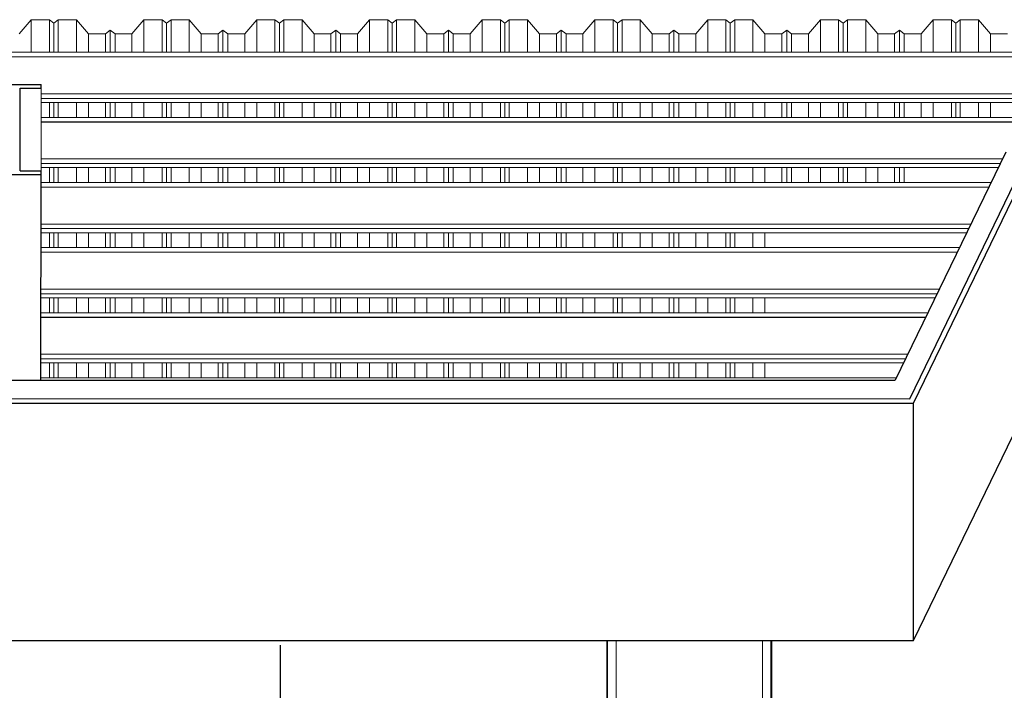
# Model space of a CAD drawing. Header units: millimetres. Extents: x -115474967 to 444143, y -74377 to 241828222.
# Tile 429 of 590: x 75100 to 77764, y -13152 to -11336. Entities that reach past the tile are written whole.
import ezdxf

# ---------------------------------------------------------------- set-up
doc = ezdxf.new("R2010")
doc.units = ezdxf.units.MM
doc.header["$MEASUREMENT"] = 0
doc.linetypes.add('Dashed', pattern=[280, 140, -140])
doc.layers.add('0-ELEV.35', color=2, linetype='Continuous')
doc.layers.add('CEIL-PLAN', color=7, linetype='Continuous')
doc.layers.add('0_Pen_No__2', color=7, linetype='Continuous', lineweight=20)
doc.layers.add('2 Roof Lines', color=8, linetype='Dashed', lineweight=15)

msp = doc.modelspace()

# ---------------------------------------------------------------- linework, layer by layer
at = {"lineweight": 18}
for p, q in [((76690.50405, -13017.47291, 606.16384), (76690.50405, -16002.25121, -38.93026)), ((77132.39843, -13017.47633, -60.00928), (77132.39843, -16002.24147, -705.10055))]:
    msp.add_line(p, q, dxfattribs=at)
at = {"lineweight": 18, "flags": 128}
for points, elevation in [([(76713.50405, -13017.47309), (76713.50405, -16002.25121), (76688.50405, -16002.25121), (76688.50405, -13017.4729)], -38.93026), ([(77109.39843, -13017.47615), (77109.39843, -16002.24147), (77134.39843, -16002.24147), (77134.39843, -13017.47634)], -705.10055)]:
    msp.add_lwpolyline(points, dxfattribs=dict(at, elevation=elevation))
at = {"layer": '0-ELEV.35'}
msp.add_line((77517.51656, -13017.52118), (77517.51656, -12374.99086), dxfattribs=at)
for points in [[(65641.89725, -12362.39899), (77507.64307, -12362.49079), (77807.64304, -11744.87012), (78089.70957, -11744.86793)], [(65614.09105, -13017.4291), (77517.51656, -13017.52118), (77817.51656, -12399.90036), (78089.70967, -12399.89826), (78089.70967, -11757.36793)], [(65641.89725, -12374.89899), (77517.51656, -12374.99086), (77817.51656, -11757.37004), (78089.70967, -11757.36793)]]:
    msp.add_lwpolyline(points, dxfattribs=at)
at = {"layer": '0-ELEV.35', "color": 8, "elevation": 363.52996}
msp.add_lwpolyline([(75805.14182, -15765.37959), (75805.14182, -13029.96129)], dxfattribs=at)
at = {"layer": '0_Pen_No__2', "color": 1, "linetype": 'Continuous', "lineweight": 25}
for p, q in [((75038.00821, -11511.64412), (75158.00835, -11511.63997)), ((75101.10864, -11521.59327), (75158.00835, -11521.59149)), ((75101.10864, -11745.39327), (75101.10864, -11521.59327)), ((75158.00835, -11521.59149), (75158.00835, -11511.63997)), ((75101.10864, -11745.39327), (75158.00835, -11745.39149)), ((75158.00835, -11755.34242), (75158.00835, -11745.39149)), ((75038.00821, -11755.34657), (75158.00835, -11755.34242)), ((75157.38099, -12312.17584), (75158.00835, -11755.34242))]:
    msp.add_line(p, q, dxfattribs=at)
at = {"layer": '2 Roof Lines', "linetype": 'ByBlock', "lineweight": 0, "ltscale": 50}
for p, q in [((75131.13463, -11336.10388), (75098.63441, -11374.69033)), ((75131.13463, -11424.29903), (75131.13463, -11336.10388)), ((75180.38444, -11336.10388), (75131.13463, -11336.10388)), ((75180.38444, -11424.29903), (75180.38444, -11336.10388)), ((75192.38487, -11345.24271), (75180.38444, -11336.10388)), ((75204.38471, -11336.10388), (75192.38487, -11345.24271)), ((75192.38487, -11424.29903), (75192.38487, -11345.24271)), ((75204.38471, -11424.29903), (75204.38471, -11336.10388)), ((75253.63452, -11336.10388), (75204.38471, -11336.10388)), ((75253.63452, -11424.29903), (75253.63452, -11336.10388)), ((75286.13474, -11374.69033), (75253.63452, -11336.10388)), ((75436.13477, -11336.10388), (75403.63455, -11374.69033)), ((75436.13477, -11424.29903), (75436.13477, -11336.10388)), ((75485.38458, -11336.10388), (75436.13477, -11336.10388)), ((75485.38458, -11424.29903), (75485.38458, -11336.10388)), ((75497.38442, -11345.24271), (75485.38458, -11336.10388)), ((75509.38485, -11336.10388), (75497.38442, -11345.24271)), ((75497.38442, -11424.29903), (75497.38442, -11345.24271)), ((75509.38485, -11424.29903), (75509.38485, -11336.10388)), ((75558.63466, -11336.10388), (75509.38485, -11336.10388)), ((75558.63466, -11424.29903), (75558.63466, -11336.10388)), ((75591.13488, -11374.69033), (75558.63466, -11336.10388)), ((75741.13491, -11336.10388), (75708.63469, -11374.69033)), ((75741.13491, -11424.29903), (75741.13491, -11336.10388)), ((75790.38472, -11336.10388), (75741.13491, -11336.10388)), ((75790.38472, -11424.29903), (75790.38472, -11336.10388)), ((75802.38456, -11345.24271), (75790.38472, -11336.10388)), ((75814.3844, -11336.10388), (75802.38456, -11345.24271)), ((75802.38456, -11424.29903), (75802.38456, -11345.24271)), ((75814.3844, -11424.29903), (75814.3844, -11336.10388)), ((75863.6348, -11336.10388), (75814.3844, -11336.10388)), ((75863.6348, -11424.29903), (75863.6348, -11336.10388)), ((75896.13443, -11374.69033), (75863.6348, -11336.10388)), ((76046.13446, -11336.10388), (76013.63483, -11374.69033)), ((76046.13446, -11424.29903), (76046.13446, -11336.10388)), ((76095.38486, -11336.10388), (76046.13446, -11336.10388)), ((76095.38486, -11424.29903), (76095.38486, -11336.10388)), ((76107.3847, -11345.24271), (76095.38486, -11336.10388)), ((76119.38454, -11336.10388), (76107.3847, -11345.24271)), ((76107.3847, -11424.29903), (76107.3847, -11345.24271)), ((76119.38454, -11424.29903), (76119.38454, -11336.10388)), ((76168.63494, -11336.10388), (76119.38454, -11336.10388)), ((76168.63494, -11424.29903), (76168.63494, -11336.10388)), ((76201.13457, -11374.69033), (76168.63494, -11336.10388)), ((76351.1346, -11336.10388), (76318.63497, -11374.69033)), ((76351.1346, -11424.29903), (76351.1346, -11336.10388)), ((76400.38441, -11336.10388), (76351.1346, -11336.10388)), ((76400.38441, -11424.29903), (76400.38441, -11336.10388)), ((76412.38484, -11345.24271), (76400.38441, -11336.10388)), ((76424.38468, -11336.10388), (76412.38484, -11345.24271)), ((76412.38484, -11424.29903), (76412.38484, -11345.24271)), ((76424.38468, -11424.29903), (76424.38468, -11336.10388)), ((76473.63449, -11336.10388), (76424.38468, -11336.10388)), ((76473.63449, -11424.29903), (76473.63449, -11336.10388)), ((76506.13471, -11374.69033), (76473.63449, -11336.10388)), ((76656.13474, -11336.10388), (76623.63452, -11374.69033)), ((76656.13474, -11424.29903), (76656.13474, -11336.10388)), ((76705.38455, -11336.10388), (76656.13474, -11336.10388)), ((76705.38455, -11424.29903), (76705.38455, -11336.10388)), ((76717.38439, -11345.24271), (76705.38455, -11336.10388)), ((76729.38482, -11336.10388), (76717.38439, -11345.24271)), ((76717.38439, -11424.29903), (76717.38439, -11345.24271)), ((76729.38482, -11424.29903), (76729.38482, -11336.10388)), ((76778.63463, -11336.10388), (76729.38482, -11336.10388)), ((76778.63463, -11424.29903), (76778.63463, -11336.10388)), ((76811.13485, -11374.69033), (76778.63463, -11336.10388)), ((76961.13488, -11336.10388), (76928.63466, -11374.69033)), ((76961.13488, -11424.29903), (76961.13488, -11336.10388)), ((77010.38469, -11336.10388), (76961.13488, -11336.10388)), ((77010.38469, -11424.29903), (77010.38469, -11336.10388)), ((77022.38453, -11345.24271), (77010.38469, -11336.10388)), ((77034.38496, -11336.10388), (77022.38453, -11345.24271)), ((77022.38453, -11424.29903), (77022.38453, -11345.24271)), ((77034.38496, -11424.29903), (77034.38496, -11336.10388)), ((77083.63477, -11336.10388), (77034.38496, -11336.10388)), ((77083.63477, -11424.29903), (77083.63477, -11336.10388)), ((77116.1344, -11374.69033), (77083.63477, -11336.10388)), ((77266.13443, -11336.10388), (77233.6348, -11374.69033)), ((77266.13443, -11424.29903), (77266.13443, -11336.10388)), ((77315.38484, -11336.10388), (77266.13443, -11336.10388)), ((77315.38484, -11424.29903), (77315.38484, -11336.10388)), ((77327.38467, -11345.24271), (77315.38484, -11336.10388)), ((77339.38451, -11336.10388), (77327.38467, -11345.24271)), ((77327.38467, -11424.29903), (77327.38467, -11345.24271)), ((77339.38451, -11424.29903), (77339.38451, -11336.10388)), ((77388.63491, -11336.10388), (77339.38451, -11336.10388)), ((77388.63491, -11424.29903), (77388.63491, -11336.10388)), ((77421.13454, -11374.69033), (77388.63491, -11336.10388)), ((77571.13457, -11336.10388), (77538.63494, -11374.69033)), ((77571.13457, -11424.29903), (77571.13457, -11336.10388)), ((77620.38438, -11336.10388), (77571.13457, -11336.10388)), ((77620.38438, -11424.29903), (77620.38438, -11336.10388)), ((77632.38481, -11345.24271), (77620.38438, -11336.10388)), ((77644.38465, -11336.10388), (77632.38481, -11345.24271)), ((77632.38481, -11424.29903), (77632.38481, -11345.24271)), ((77644.38465, -11424.29903), (77644.38465, -11336.10388)), ((77693.63446, -11336.10388), (77644.38465, -11336.10388)), ((77693.63446, -11424.29903), (77693.63446, -11336.10388)), ((77726.13468, -11374.69033), (77693.63446, -11336.10388)), ((75344.88464, -11364.78983), (75331.88467, -11374.69033)), ((75344.88464, -11424.29903), (75344.88464, -11364.78983)), ((75357.88461, -11374.69033), (75344.88464, -11364.78983)), ((75649.88479, -11364.78983), (75636.88481, -11374.69033)), ((75649.88479, -11424.29903), (75649.88479, -11364.78983)), ((75662.88476, -11374.69033), (75649.88479, -11364.78983)), ((75954.88493, -11364.78983), (75941.88496, -11374.69033)), ((75954.88493, -11424.29903), (75954.88493, -11364.78983)), ((75967.8849, -11374.69033), (75954.88493, -11364.78983)), ((76259.88447, -11364.78983), (76246.8845, -11374.69033)), ((76259.88447, -11424.29903), (76259.88447, -11364.78983)), ((76272.88445, -11374.69033), (76259.88447, -11364.78983)), ((76564.88462, -11364.78983), (76551.88464, -11374.69033)), ((76564.88462, -11424.29903), (76564.88462, -11364.78983)), ((76577.88459, -11374.69033), (76564.88462, -11364.78983)), ((76869.88476, -11364.78983), (76856.88479, -11374.69033)), ((76869.88476, -11424.29903), (76869.88476, -11364.78983)), ((76882.88473, -11374.69033), (76869.88476, -11364.78983)), ((77174.8849, -11364.78983), (77161.88493, -11374.69033)), ((77174.8849, -11424.29903), (77174.8849, -11364.78983)), ((77187.88487, -11374.69033), (77174.8849, -11364.78983)), ((77479.88445, -11364.78983), (77466.88448, -11374.69033)), ((77479.88445, -11424.29903), (77479.88445, -11364.78983)), ((77492.88442, -11374.69033), (77479.88445, -11364.78983)), ((75286.13474, -11424.29903), (75286.13474, -11374.69033)), ((75331.88467, -11374.69033), (75286.13474, -11374.69033)), ((75331.88467, -11424.29903), (75331.88467, -11374.69033)), ((75357.88461, -11424.29903), (75357.88461, -11374.69033)), ((75403.63455, -11374.69033), (75357.88461, -11374.69033)), ((75403.63455, -11424.29903), (75403.63455, -11374.69033)), ((75591.13488, -11424.29903), (75591.13488, -11374.69033)), ((75636.88481, -11374.69033), (75591.13488, -11374.69033)), ((75636.88481, -11424.29903), (75636.88481, -11374.69033)), ((75662.88476, -11424.29903), (75662.88476, -11374.69033)), ((75708.63469, -11374.69033), (75662.88476, -11374.69033)), ((75708.63469, -11424.29903), (75708.63469, -11374.69033)), ((75896.13443, -11424.29903), (75896.13443, -11374.69033)), ((75941.88496, -11374.69033), (75896.13443, -11374.69033)), ((75941.88496, -11424.29903), (75941.88496, -11374.69033)), ((75967.8849, -11424.29903), (75967.8849, -11374.69033)), ((76013.63483, -11374.69033), (75967.8849, -11374.69033)), ((76013.63483, -11424.29903), (76013.63483, -11374.69033)), ((76201.13457, -11424.29903), (76201.13457, -11374.69033)), ((76246.8845, -11374.69033), (76201.13457, -11374.69033)), ((76246.8845, -11424.29903), (76246.8845, -11374.69033)), ((76272.88445, -11424.29903), (76272.88445, -11374.69033)), ((76318.63497, -11374.69033), (76272.88445, -11374.69033)), ((76318.63497, -11424.29903), (76318.63497, -11374.69033)), ((76506.13471, -11424.29903), (76506.13471, -11374.69033)), ((76551.88464, -11374.69033), (76506.13471, -11374.69033)), ((76551.88464, -11424.29903), (76551.88464, -11374.69033)), ((76577.88459, -11424.29903), (76577.88459, -11374.69033)), ((76623.63452, -11374.69033), (76577.88459, -11374.69033)), ((76623.63452, -11424.29903), (76623.63452, -11374.69033)), ((76811.13485, -11424.29903), (76811.13485, -11374.69033)), ((76856.88479, -11374.69033), (76811.13485, -11374.69033)), ((76856.88479, -11424.29903), (76856.88479, -11374.69033)), ((76882.88473, -11424.29903), (76882.88473, -11374.69033)), ((76928.63466, -11374.69033), (76882.88473, -11374.69033)), ((76928.63466, -11424.29903), (76928.63466, -11374.69033)), ((77116.1344, -11424.29903), (77116.1344, -11374.69033)), ((77161.88493, -11374.69033), (77116.1344, -11374.69033)), ((77161.88493, -11424.29903), (77161.88493, -11374.69033)), ((77187.88487, -11424.29903), (77187.88487, -11374.69033)), ((77233.6348, -11374.69033), (77187.88487, -11374.69033)), ((77233.6348, -11424.29903), (77233.6348, -11374.69033)), ((77421.13454, -11424.29903), (77421.13454, -11374.69033)), ((77466.88448, -11374.69033), (77421.13454, -11374.69033)), ((77466.88448, -11424.29903), (77466.88448, -11374.69033)), ((77492.88442, -11424.29903), (77492.88442, -11374.69033)), ((77538.63494, -11374.69033), (77492.88442, -11374.69033)), ((77538.63494, -11424.29903), (77538.63494, -11374.69033)), ((77726.13468, -11424.29903), (77726.13468, -11374.69033)), ((77771.88462, -11374.69033), (77726.13468, -11374.69033)), ((79309.88767, -11424.29903), (48226.58147, -11424.29903)), ((79309.88767, -11436.80605), (65614.09105, -11436.80605)), ((79309.88767, -11437.15367), (65614.09105, -11437.15367)), ((75157.75625, -11745.39149), (75158.00835, -11521.59149)), ((78133.99921, -11560.39624), (75157.96446, -11560.39624)), ((78129.66648, -11549.36984), (75157.97692, -11549.36984)), ((78124.75182, -11536.86282), (75157.99115, -11536.86282)), ((75180.38444, -11600.62585), (75180.38444, -11560.39624)), ((75192.38487, -11600.62585), (75192.38487, -11560.39624)), ((75204.38471, -11600.62585), (75204.38471, -11560.39624)), ((75253.63452, -11600.62585), (75253.63452, -11560.39624)), ((75286.13474, -11600.62585), (75286.13474, -11560.39624)), ((75331.88467, -11600.62585), (75331.88467, -11560.39624)), ((75344.88464, -11600.62585), (75344.88464, -11560.39624)), ((75357.88461, -11600.62585), (75357.88461, -11560.39624)), ((75403.63455, -11600.62585), (75403.63455, -11560.39624)), ((75436.13477, -11600.62585), (75436.13477, -11560.39624)), ((75485.38458, -11600.62585), (75485.38458, -11560.39624)), ((75497.38442, -11600.62585), (75497.38442, -11560.39624)), ((75509.38485, -11600.62585), (75509.38485, -11560.39624)), ((75558.63466, -11600.62585), (75558.63466, -11560.39624)), ((75591.13488, -11600.62585), (75591.13488, -11560.39624)), ((75636.88481, -11600.62585), (75636.88481, -11560.39624)), ((75649.88479, -11600.62585), (75649.88479, -11560.39624)), ((75662.88476, -11600.62585), (75662.88476, -11560.39624)), ((75708.63469, -11600.62585), (75708.63469, -11560.39624)), ((75741.13491, -11600.62585), (75741.13491, -11560.39624)), ((75790.38472, -11600.62585), (75790.38472, -11560.39624)), ((75802.38456, -11600.62585), (75802.38456, -11560.39624)), ((75814.3844, -11600.62585), (75814.3844, -11560.39624)), ((75863.6348, -11600.62585), (75863.6348, -11560.39624)), ((75896.13443, -11600.62585), (75896.13443, -11560.39624)), ((75941.88496, -11600.62585), (75941.88496, -11560.39624)), ((75954.88493, -11600.62585), (75954.88493, -11560.39624)), ((75967.8849, -11600.62585), (75967.8849, -11560.39624)), ((76013.63483, -11600.62585), (76013.63483, -11560.39624)), ((76046.13446, -11600.62585), (76046.13446, -11560.39624)), ((76095.38486, -11600.62585), (76095.38486, -11560.39624)), ((76107.3847, -11600.62585), (76107.3847, -11560.39624)), ((76119.38454, -11600.62585), (76119.38454, -11560.39624)), ((76168.63494, -11600.62585), (76168.63494, -11560.39624)), ((76201.13457, -11600.62585), (76201.13457, -11560.39624)), ((76246.8845, -11600.62585), (76246.8845, -11560.39624)), ((76259.88447, -11600.62585), (76259.88447, -11560.39624)), ((76272.88445, -11600.62585), (76272.88445, -11560.39624)), ((76318.63497, -11600.62585), (76318.63497, -11560.39624)), ((76351.1346, -11600.62585), (76351.1346, -11560.39624)), ((76400.38441, -11600.62585), (76400.38441, -11560.39624)), ((76412.38484, -11600.62585), (76412.38484, -11560.39624)), ((76424.38468, -11600.62585), (76424.38468, -11560.39624)), ((76473.63449, -11600.62585), (76473.63449, -11560.39624)), ((76506.13471, -11600.62585), (76506.13471, -11560.39624)), ((76551.88464, -11600.62585), (76551.88464, -11560.39624)), ((76564.88462, -11600.62585), (76564.88462, -11560.39624)), ((76577.88459, -11600.62585), (76577.88459, -11560.39624)), ((76623.63452, -11600.62585), (76623.63452, -11560.39624)), ((76656.13474, -11600.62585), (76656.13474, -11560.39624)), ((76705.38455, -11600.62585), (76705.38455, -11560.39624)), ((76717.38439, -11600.62585), (76717.38439, -11560.39624)), ((76729.38482, -11600.62585), (76729.38482, -11560.39624)), ((76778.63463, -11600.62585), (76778.63463, -11560.39624)), ((76811.13485, -11600.62585), (76811.13485, -11560.39624)), ((76856.88479, -11600.62585), (76856.88479, -11560.39624)), ((76869.88476, -11600.62585), (76869.88476, -11560.39624)), ((76882.88473, -11600.62585), (76882.88473, -11560.39624)), ((76928.63466, -11600.62585), (76928.63466, -11560.39624)), ((76961.13488, -11600.62585), (76961.13488, -11560.39624)), ((77010.38469, -11600.62585), (77010.38469, -11560.39624)), ((77022.38453, -11600.62585), (77022.38453, -11560.39624)), ((77034.38496, -11600.62585), (77034.38496, -11560.39624)), ((77083.63477, -11600.62585), (77083.63477, -11560.39624)), ((77116.1344, -11600.62585), (77116.1344, -11560.39624)), ((77161.88493, -11600.62585), (77161.88493, -11560.39624)), ((77174.8849, -11600.62585), (77174.8849, -11560.39624)), ((77187.88487, -11600.62585), (77187.88487, -11560.39624)), ((77233.6348, -11600.62585), (77233.6348, -11560.39624)), ((77266.13443, -11600.62585), (77266.13443, -11560.39624)), ((77315.38484, -11600.62585), (77315.38484, -11560.39624)), ((77327.38467, -11600.62585), (77327.38467, -11560.39624)), ((77339.38451, -11600.62585), (77339.38451, -11560.39624)), ((77388.63491, -11600.62585), (77388.63491, -11560.39624)), ((77421.13454, -11600.62585), (77421.13454, -11560.39624)), ((77466.88448, -11600.62585), (77466.88448, -11560.39624)), ((77479.88445, -11600.62585), (77479.88445, -11560.39624)), ((77492.88442, -11600.62585), (77492.88442, -11560.39624)), ((77538.63494, -11600.62585), (77538.63494, -11560.39624)), ((77571.13457, -11600.62585), (77571.13457, -11560.39624)), ((77620.38438, -11600.62585), (77620.38438, -11560.39624)), ((77632.38481, -11600.62585), (77632.38481, -11560.39624)), ((77644.38465, -11600.62585), (77644.38465, -11560.39624)), ((77693.63446, -11600.62585), (77693.63446, -11560.39624)), ((77726.13468, -11600.62585), (77726.13468, -11560.39624)), ((78154.72086, -11613.13288), (75157.90514, -11613.13288)), ((78154.8573, -11613.4799), (75157.90514, -11613.4799)), ((78149.8068, -11600.62585), (75157.91937, -11600.62585)), ((77759.12653, -11713.18905), (75157.79243, -11713.18905)), ((77747.69266, -11736.72306), (75157.76633, -11736.72306)), ((77753.05006, -11725.69608), (75157.77819, -11725.69608)), ((75180.38444, -11776.95209), (75180.38444, -11736.72306)), ((75192.38487, -11776.95209), (75192.38487, -11736.72306)), ((75204.38471, -11776.95209), (75204.38471, -11736.72306)), ((75253.63452, -11776.95209), (75253.63452, -11736.72306)), ((75286.13474, -11776.95209), (75286.13474, -11736.72306)), ((75331.88467, -11776.95209), (75331.88467, -11736.72306)), ((75344.88464, -11776.95209), (75344.88464, -11736.72306)), ((75357.88461, -11776.95209), (75357.88461, -11736.72306)), ((75403.63455, -11776.95209), (75403.63455, -11736.72306)), ((75436.13477, -11776.95209), (75436.13477, -11736.72306)), ((75485.38458, -11776.95209), (75485.38458, -11736.72306)), ((75497.38442, -11776.95209), (75497.38442, -11736.72306)), ((75509.38485, -11776.95209), (75509.38485, -11736.72306)), ((75558.63466, -11776.95209), (75558.63466, -11736.72306)), ((75591.13488, -11776.95209), (75591.13488, -11736.72306)), ((75636.88481, -11776.95209), (75636.88481, -11736.72306)), ((75649.88479, -11776.95209), (75649.88479, -11736.72306)), ((75662.88476, -11776.95209), (75662.88476, -11736.72306)), ((75708.63469, -11776.95209), (75708.63469, -11736.72306)), ((75741.13491, -11776.95209), (75741.13491, -11736.72306)), ((75790.38472, -11776.95209), (75790.38472, -11736.72306)), ((75802.38456, -11776.95209), (75802.38456, -11736.72306)), ((75814.3844, -11776.95209), (75814.3844, -11736.72306)), ((75863.6348, -11776.95209), (75863.6348, -11736.72306)), ((75896.13443, -11776.95209), (75896.13443, -11736.72306)), ((75941.88496, -11776.95209), (75941.88496, -11736.72306)), ((75954.88493, -11776.95209), (75954.88493, -11736.72306)), ((75967.8849, -11776.95209), (75967.8849, -11736.72306)), ((76013.63483, -11776.95209), (76013.63483, -11736.72306)), ((76046.13446, -11776.95209), (76046.13446, -11736.72306)), ((76095.38486, -11776.95209), (76095.38486, -11736.72306)), ((76107.3847, -11776.95209), (76107.3847, -11736.72306)), ((76119.38454, -11776.95209), (76119.38454, -11736.72306)), ((76168.63494, -11776.95209), (76168.63494, -11736.72306)), ((76201.13457, -11776.95209), (76201.13457, -11736.72306)), ((76246.8845, -11776.95209), (76246.8845, -11736.72306)), ((76259.88447, -11776.95209), (76259.88447, -11736.72306)), ((76272.88445, -11776.95209), (76272.88445, -11736.72306)), ((76318.63497, -11776.95209), (76318.63497, -11736.72306)), ((76351.1346, -11776.95209), (76351.1346, -11736.72306)), ((76400.38441, -11776.95209), (76400.38441, -11736.72306)), ((76412.38484, -11776.95209), (76412.38484, -11736.72306)), ((76424.38468, -11776.95209), (76424.38468, -11736.72306)), ((76473.63449, -11776.95209), (76473.63449, -11736.72306)), ((76506.13471, -11776.95209), (76506.13471, -11736.72306)), ((76551.88464, -11776.95209), (76551.88464, -11736.72306)), ((76564.88462, -11776.95209), (76564.88462, -11736.72306)), ((76577.88459, -11776.95209), (76577.88459, -11736.72306)), ((76623.63452, -11776.95209), (76623.63452, -11736.72306)), ((76656.13474, -11776.95209), (76656.13474, -11736.72306)), ((76705.38455, -11776.95209), (76705.38455, -11736.72306)), ((76717.38439, -11776.95209), (76717.38439, -11736.72306)), ((76729.38482, -11776.95209), (76729.38482, -11736.72306)), ((76778.63463, -11776.95209), (76778.63463, -11736.72306)), ((76811.13485, -11776.95209), (76811.13485, -11736.72306)), ((76856.88479, -11776.95209), (76856.88479, -11736.72306)), ((76869.88476, -11776.95209), (76869.88476, -11736.72306)), ((76882.88473, -11776.95209), (76882.88473, -11736.72306)), ((76928.63466, -11776.95209), (76928.63466, -11736.72306)), ((76961.13488, -11776.95209), (76961.13488, -11736.72306)), ((77010.38469, -11776.95209), (77010.38469, -11736.72306)), ((77022.38453, -11776.95209), (77022.38453, -11736.72306)), ((77034.38496, -11776.95209), (77034.38496, -11736.72306)), ((77083.63477, -11776.95209), (77083.63477, -11736.72306)), ((77116.1344, -11776.95209), (77116.1344, -11736.72306)), ((77161.88493, -11776.95209), (77161.88493, -11736.72306)), ((77174.8849, -11776.95209), (77174.8849, -11736.72306)), ((77187.88487, -11776.95209), (77187.88487, -11736.72306)), ((77233.6348, -11776.95209), (77233.6348, -11736.72306)), ((77266.13443, -11776.95209), (77266.13443, -11736.72306)), ((77315.38484, -11776.95209), (77315.38484, -11736.72306)), ((77327.38467, -11776.95209), (77327.38467, -11736.72306)), ((77339.38451, -11776.95209), (77339.38451, -11736.72306)), ((77388.63491, -11776.95209), (77388.63491, -11736.72306)), ((77421.13454, -11776.95209), (77421.13454, -11736.72306)), ((77466.88448, -11776.95209), (77466.88448, -11736.72306)), ((77479.88445, -11776.95209), (77479.88445, -11736.72306)), ((77492.88442, -11776.95209), (77492.88442, -11736.72306)), ((77722.07113, -11789.45911), (75157.9698, -11789.45911)), ((77721.90224, -11789.80672), (75157.9698, -11789.80672)), ((77728.1476, -11776.95209), (75157.98403, -11776.95209)), ((77667.38261, -11902.0229), (75157.84345, -11902.0229)), ((77673.45908, -11889.51588), (75157.85709, -11889.51588)), ((77662.02549, -11913.0493), (75157.83099, -11913.0493)), ((75180.38444, -11953.27891), (75180.38444, -11913.0493)), ((75192.38487, -11953.27891), (75192.38487, -11913.0493)), ((75204.38471, -11953.27891), (75204.38471, -11913.0493)), ((75253.63452, -11953.27891), (75253.63452, -11913.0493)), ((75286.13474, -11953.27891), (75286.13474, -11913.0493)), ((75331.88467, -11953.27891), (75331.88467, -11913.0493)), ((75344.88464, -11953.27891), (75344.88464, -11913.0493)), ((75357.88461, -11953.27891), (75357.88461, -11913.0493)), ((75403.63455, -11953.27891), (75403.63455, -11913.0493)), ((75436.13477, -11953.27891), (75436.13477, -11913.0493)), ((75485.38458, -11953.27891), (75485.38458, -11913.0493)), ((75497.38442, -11953.27891), (75497.38442, -11913.0493)), ((75509.38485, -11953.27891), (75509.38485, -11913.0493)), ((75558.63466, -11953.27891), (75558.63466, -11913.0493)), ((75591.13488, -11953.27891), (75591.13488, -11913.0493)), ((75636.88481, -11953.27891), (75636.88481, -11913.0493)), ((75649.88479, -11953.27891), (75649.88479, -11913.0493)), ((75662.88476, -11953.27891), (75662.88476, -11913.0493)), ((75708.63469, -11953.27891), (75708.63469, -11913.0493)), ((75741.13491, -11953.27891), (75741.13491, -11913.0493)), ((75790.38472, -11953.27891), (75790.38472, -11913.0493)), ((75802.38456, -11953.27891), (75802.38456, -11913.0493)), ((75814.3844, -11953.27891), (75814.3844, -11913.0493)), ((75863.6348, -11953.27891), (75863.6348, -11913.0493)), ((75896.13443, -11953.27891), (75896.13443, -11913.0493)), ((75941.88496, -11953.27891), (75941.88496, -11913.0493)), ((75954.88493, -11953.27891), (75954.88493, -11913.0493)), ((75967.8849, -11953.27891), (75967.8849, -11913.0493)), ((76013.63483, -11953.27891), (76013.63483, -11913.0493)), ((76046.13446, -11953.27891), (76046.13446, -11913.0493)), ((76095.38486, -11953.27891), (76095.38486, -11913.0493)), ((76107.3847, -11953.27891), (76107.3847, -11913.0493)), ((76119.38454, -11953.27891), (76119.38454, -11913.0493)), ((76168.63494, -11953.27891), (76168.63494, -11913.0493)), ((76201.13457, -11953.27891), (76201.13457, -11913.0493)), ((76246.8845, -11953.27891), (76246.8845, -11913.0493)), ((76259.88447, -11953.27891), (76259.88447, -11913.0493)), ((76272.88445, -11953.27891), (76272.88445, -11913.0493)), ((76318.63497, -11953.27891), (76318.63497, -11913.0493)), ((76351.1346, -11953.27891), (76351.1346, -11913.0493)), ((76400.38441, -11953.27891), (76400.38441, -11913.0493)), ((76412.38484, -11953.27891), (76412.38484, -11913.0493)), ((76424.38468, -11953.27891), (76424.38468, -11913.0493)), ((76473.63449, -11953.27891), (76473.63449, -11913.0493)), ((76506.13471, -11953.27891), (76506.13471, -11913.0493)), ((76551.88464, -11953.27891), (76551.88464, -11913.0493)), ((76564.88462, -11953.27891), (76564.88462, -11913.0493)), ((76577.88459, -11953.27891), (76577.88459, -11913.0493)), ((76623.63452, -11953.27891), (76623.63452, -11913.0493)), ((76656.13474, -11953.27891), (76656.13474, -11913.0493)), ((76705.38455, -11953.27891), (76705.38455, -11913.0493)), ((76717.38439, -11953.27891), (76717.38439, -11913.0493)), ((76729.38482, -11953.27891), (76729.38482, -11913.0493)), ((76778.63463, -11953.27891), (76778.63463, -11913.0493)), ((76811.13485, -11953.27891), (76811.13485, -11913.0493)), ((76856.88479, -11953.27891), (76856.88479, -11913.0493)), ((76869.88476, -11953.27891), (76869.88476, -11913.0493)), ((76882.88473, -11953.27891), (76882.88473, -11913.0493)), ((76928.63466, -11953.27891), (76928.63466, -11913.0493)), ((76961.13488, -11953.27891), (76961.13488, -11913.0493)), ((77010.38469, -11953.27891), (77010.38469, -11913.0493)), ((77022.38453, -11953.27891), (77022.38453, -11913.0493)), ((77034.38496, -11953.27891), (77034.38496, -11913.0493)), ((77083.63477, -11953.27891), (77083.63477, -11913.0493)), ((77116.1344, -11953.27891), (77116.1344, -11913.0493)), ((77642.48014, -11953.27891), (75157.78531, -11953.27891)), ((77636.40367, -11965.78593), (75157.77108, -11965.78593)), ((77636.23507, -11966.13296), (75157.77108, -11966.13296)), ((77587.79191, -12065.84211), (75157.65837, -12065.84211)), ((77576.35803, -12089.37612), (75157.63227, -12089.37612)), ((77581.71544, -12078.34913), (75157.64472, -12078.34913)), ((75180.38444, -12129.60515), (75180.38444, -12089.37612)), ((75192.38487, -12129.60515), (75192.38487, -12089.37612)), ((75204.38471, -12129.60515), (75204.38471, -12089.37612)), ((75253.63452, -12129.60515), (75253.63452, -12089.37612)), ((75286.13474, -12129.60515), (75286.13474, -12089.37612)), ((75331.88467, -12129.60515), (75331.88467, -12089.37612)), ((75344.88464, -12129.60515), (75344.88464, -12089.37612)), ((75357.88461, -12129.60515), (75357.88461, -12089.37612)), ((75403.63455, -12129.60515), (75403.63455, -12089.37612)), ((75436.13477, -12129.60515), (75436.13477, -12089.37612)), ((75485.38458, -12129.60515), (75485.38458, -12089.37612)), ((75497.38442, -12129.60515), (75497.38442, -12089.37612)), ((75509.38485, -12129.60515), (75509.38485, -12089.37612)), ((75558.63466, -12129.60515), (75558.63466, -12089.37612)), ((75591.13488, -12129.60515), (75591.13488, -12089.37612)), ((75636.88481, -12129.60515), (75636.88481, -12089.37612)), ((75649.88479, -12129.60515), (75649.88479, -12089.37612)), ((75662.88476, -12129.60515), (75662.88476, -12089.37612)), ((75708.63469, -12129.60515), (75708.63469, -12089.37612)), ((75741.13491, -12129.60515), (75741.13491, -12089.37612)), ((75790.38472, -12129.60515), (75790.38472, -12089.37612)), ((75802.38456, -12129.60515), (75802.38456, -12089.37612)), ((75814.3844, -12129.60515), (75814.3844, -12089.37612)), ((75863.6348, -12129.60515), (75863.6348, -12089.37612)), ((75896.13443, -12129.60515), (75896.13443, -12089.37612)), ((75941.88496, -12129.60515), (75941.88496, -12089.37612)), ((75954.88493, -12129.60515), (75954.88493, -12089.37612)), ((75967.8849, -12129.60515), (75967.8849, -12089.37612)), ((76013.63483, -12129.60515), (76013.63483, -12089.37612)), ((76046.13446, -12129.60515), (76046.13446, -12089.37612)), ((76095.38486, -12129.60515), (76095.38486, -12089.37612)), ((76107.3847, -12129.60515), (76107.3847, -12089.37612)), ((76119.38454, -12129.60515), (76119.38454, -12089.37612)), ((76168.63494, -12129.60515), (76168.63494, -12089.37612)), ((76201.13457, -12129.60515), (76201.13457, -12089.37612)), ((76246.8845, -12129.60515), (76246.8845, -12089.37612)), ((76259.88447, -12129.60515), (76259.88447, -12089.37612)), ((76272.88445, -12129.60515), (76272.88445, -12089.37612)), ((76318.63497, -12129.60515), (76318.63497, -12089.37612)), ((76351.1346, -12129.60515), (76351.1346, -12089.37612)), ((76400.38441, -12129.60515), (76400.38441, -12089.37612)), ((76412.38484, -12129.60515), (76412.38484, -12089.37612)), ((76424.38468, -12129.60515), (76424.38468, -12089.37612)), ((76473.63449, -12129.60515), (76473.63449, -12089.37612)), ((76506.13471, -12129.60515), (76506.13471, -12089.37612)), ((76551.88464, -12129.60515), (76551.88464, -12089.37612)), ((76564.88462, -12129.60515), (76564.88462, -12089.37612)), ((76577.88459, -12129.60515), (76577.88459, -12089.37612)), ((76623.63452, -12129.60515), (76623.63452, -12089.37612)), ((76656.13474, -12129.60515), (76656.13474, -12089.37612)), ((76705.38455, -12129.60515), (76705.38455, -12089.37612)), ((76717.38439, -12129.60515), (76717.38439, -12089.37612)), ((76729.38482, -12129.60515), (76729.38482, -12089.37612)), ((76778.63463, -12129.60515), (76778.63463, -12089.37612)), ((76811.13485, -12129.60515), (76811.13485, -12089.37612)), ((76856.88479, -12129.60515), (76856.88479, -12089.37612)), ((76869.88476, -12129.60515), (76869.88476, -12089.37612)), ((76882.88473, -12129.60515), (76882.88473, -12089.37612)), ((76928.63466, -12129.60515), (76928.63466, -12089.37612)), ((76961.13488, -12129.60515), (76961.13488, -12089.37612)), ((77010.38469, -12129.60515), (77010.38469, -12089.37612)), ((77022.38453, -12129.60515), (77022.38453, -12089.37612)), ((77034.38496, -12129.60515), (77034.38496, -12089.37612)), ((77083.63477, -12129.60515), (77083.63477, -12089.37612)), ((77116.1344, -12129.60515), (77116.1344, -12089.37612)), ((77550.56791, -12142.45919), (75157.57235, -12142.45919)), ((77550.7365, -12142.11217), (75157.57295, -12142.11217)), ((77556.81297, -12129.60515), (75157.58659, -12129.60515)), ((77502.12474, -12242.16834), (75157.46024, -12242.16834)), ((77490.69086, -12265.70235), (75157.43354, -12265.70235)), ((77496.04798, -12254.67596), (75157.446, -12254.67596)), ((75180.38444, -12305.93138), (75180.38444, -12265.70235)), ((75192.38487, -12305.93138), (75192.38487, -12265.70235)), ((75204.38471, -12305.93138), (75204.38471, -12265.70235)), ((75253.63452, -12305.93138), (75253.63452, -12265.70235)), ((75286.13474, -12305.93138), (75286.13474, -12265.70235)), ((75331.88467, -12305.93138), (75331.88467, -12265.70235)), ((75344.88464, -12305.93138), (75344.88464, -12265.70235)), ((75357.88461, -12305.93138), (75357.88461, -12265.70235)), ((75403.63455, -12305.93138), (75403.63455, -12265.70235)), ((75436.13477, -12305.93138), (75436.13477, -12265.70235)), ((75485.38458, -12305.93138), (75485.38458, -12265.70235)), ((75497.38442, -12305.93138), (75497.38442, -12265.70235)), ((75509.38485, -12305.93138), (75509.38485, -12265.70235)), ((75558.63466, -12305.93138), (75558.63466, -12265.70235)), ((75591.13488, -12305.93138), (75591.13488, -12265.70235)), ((75636.88481, -12305.93138), (75636.88481, -12265.70235)), ((75649.88479, -12305.93138), (75649.88479, -12265.70235)), ((75662.88476, -12305.93138), (75662.88476, -12265.70235)), ((75708.63469, -12305.93138), (75708.63469, -12265.70235)), ((75741.13491, -12305.93138), (75741.13491, -12265.70235)), ((75790.38472, -12305.93138), (75790.38472, -12265.70235)), ((75802.38456, -12305.93138), (75802.38456, -12265.70235)), ((75814.3844, -12305.93138), (75814.3844, -12265.70235)), ((75863.6348, -12305.93138), (75863.6348, -12265.70235)), ((75896.13443, -12305.93138), (75896.13443, -12265.70235)), ((75941.88496, -12305.93138), (75941.88496, -12265.70235)), ((75954.88493, -12305.93138), (75954.88493, -12265.70235)), ((75967.8849, -12305.93138), (75967.8849, -12265.70235)), ((76013.63483, -12305.93138), (76013.63483, -12265.70235)), ((76046.13446, -12305.93138), (76046.13446, -12265.70235)), ((76095.38486, -12305.93138), (76095.38486, -12265.70235)), ((76107.3847, -12305.93138), (76107.3847, -12265.70235)), ((76119.38454, -12305.93138), (76119.38454, -12265.70235)), ((76168.63494, -12305.93138), (76168.63494, -12265.70235)), ((76201.13457, -12305.93138), (76201.13457, -12265.70235)), ((76246.8845, -12305.93138), (76246.8845, -12265.70235)), ((76259.88447, -12305.93138), (76259.88447, -12265.70235)), ((76272.88445, -12305.93138), (76272.88445, -12265.70235)), ((76318.63497, -12305.93138), (76318.63497, -12265.70235)), ((76351.1346, -12305.93138), (76351.1346, -12265.70235)), ((76400.38441, -12305.93138), (76400.38441, -12265.70235)), ((76412.38484, -12305.93138), (76412.38484, -12265.70235)), ((76424.38468, -12305.93138), (76424.38468, -12265.70235)), ((76473.63449, -12305.93138), (76473.63449, -12265.70235)), ((76506.13471, -12305.93138), (76506.13471, -12265.70235)), ((76551.88464, -12305.93138), (76551.88464, -12265.70235)), ((76564.88462, -12305.93138), (76564.88462, -12265.70235)), ((76577.88459, -12305.93138), (76577.88459, -12265.70235)), ((76623.63452, -12305.93138), (76623.63452, -12265.70235)), ((76656.13474, -12305.93138), (76656.13474, -12265.70235)), ((76705.38455, -12305.93138), (76705.38455, -12265.70235)), ((76717.38439, -12305.93138), (76717.38439, -12265.70235)), ((76729.38482, -12305.93138), (76729.38482, -12265.70235)), ((76778.63463, -12305.93138), (76778.63463, -12265.70235)), ((76811.13485, -12305.93138), (76811.13485, -12265.70235)), ((76856.88479, -12305.93138), (76856.88479, -12265.70235)), ((76869.88476, -12305.93138), (76869.88476, -12265.70235)), ((76882.88473, -12305.93138), (76882.88473, -12265.70235)), ((76928.63466, -12305.93138), (76928.63466, -12265.70235)), ((76961.13488, -12305.93138), (76961.13488, -12265.70235)), ((77010.38469, -12305.93138), (77010.38469, -12265.70235)), ((77022.38453, -12305.93138), (77022.38453, -12265.70235)), ((77034.38496, -12305.93138), (77034.38496, -12265.70235)), ((77083.63477, -12305.93138), (77083.63477, -12265.70235)), ((77116.1344, -12305.93138), (77116.1344, -12265.70235)), ((77471.14581, -12305.93138), (75157.38787, -12305.93138))]:
    msp.add_line(p, q, dxfattribs=at)
at = {"layer": 'CEIL-PLAN'}
msp.add_line((77768.06496, -11694.79135), (77468.13012, -12312.13848), dxfattribs=at)
at = {"layer": 'CEIL-PLAN', "elevation": 100.61506}
msp.add_lwpolyline([(65641.89725, -12312.32967), (77468.13012, -12312.13848)], dxfattribs=at)

doc.saveas('drawing.dxf')
